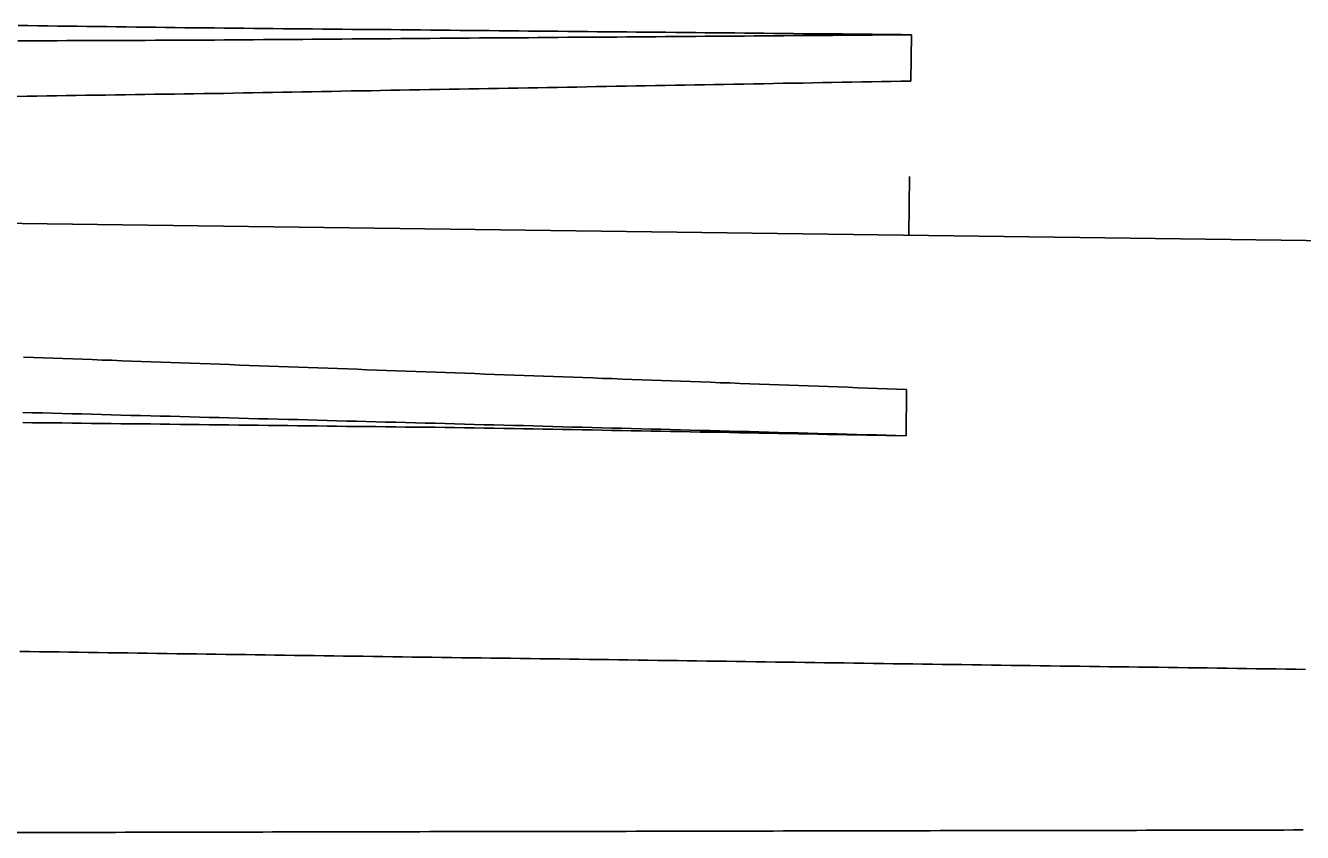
# Model space of a CAD drawing. Extents: x 2145147 to 2158018, y 137519 to 148068.
# Drawn here: x 2155613.8 to 2155743.9, y 142857.2 to 142939.4 of the extents above; entities that cross this region are included whole.
import ezdxf

# ---------------------------------------------------------------- set-up
doc = ezdxf.new("R2010")
doc.units = 0
doc.layers.add('EX_Align_1', color=7, linetype='Continuous')
doc.layers.add('PR_Phasing_Pavement_1', color=7, linetype='Continuous')

msp = doc.modelspace()

# ---------------------------------------------------------------- linework, layer by layer
at = {"layer": 'EX_Align_1'}
msp.add_line((2155478.49, 142920.99), (2156218.29, 142911.22), dxfattribs=at)
msp.add_lwpolyline([(2155703.89, 142924.02), (2155703.82, 142918.02)], dxfattribs=at)
at = {"layer": 'PR_Phasing_Pavement_1'}
for p, q in [((2155704.09, 142938.46), (2155704.03, 142933.73)), ((2155703.55, 142897.59), (2155703.61, 142902.31))]:
    msp.add_line(p, q, dxfattribs=at)
for points in [[(2155613.07, 142937.84), (2155614.07, 142937.84), (2155615.07, 142937.84), (2155616.07, 142937.85), (2155617.07, 142937.85), (2155618.07, 142937.86), (2155619.07, 142937.86), (2155620.08, 142937.87), (2155621.08, 142937.87), (2155622.08, 142937.87), (2155623.08, 142937.88), (2155624.08, 142937.88), (2155625.08, 142937.89), (2155626.08, 142937.89), (2155627.08, 142937.9), (2155628.08, 142937.9), (2155629.08, 142937.9), (2155630.08, 142937.91), (2155631.08, 142937.91), (2155632.08, 142937.92), (2155633.08, 142937.92), (2155634.08, 142937.93), (2155635.08, 142937.94), (2155636.08, 142937.95), (2155637.08, 142937.95), (2155638.08, 142937.96), (2155639.08, 142937.97), (2155640.08, 142937.98), (2155641.08, 142937.98), (2155642.08, 142937.99), (2155643.08, 142938), (2155644.08, 142938.01), (2155645.08, 142938.01), (2155646.08, 142938.02), (2155647.08, 142938.03), (2155648.08, 142938.04), (2155649.08, 142938.04), (2155650.08, 142938.05), (2155651.08, 142938.06), (2155652.08, 142938.07), (2155653.08, 142938.07), (2155654.08, 142938.08), (2155655.08, 142938.09), (2155656.08, 142938.1), (2155657.08, 142938.1), (2155658.08, 142938.11), (2155659.08, 142938.12), (2155660.08, 142938.13), (2155661.08, 142938.13), (2155662.08, 142938.14), (2155663.08, 142938.15), (2155664.08, 142938.16), (2155665.08, 142938.16), (2155666.08, 142938.17), (2155667.08, 142938.18), (2155668.08, 142938.19), (2155669.08, 142938.2), (2155670.08, 142938.2), (2155671.08, 142938.21), (2155672.08, 142938.22), (2155673.08, 142938.23), (2155674.08, 142938.23), (2155675.08, 142938.24), (2155676.08, 142938.25), (2155677.09, 142938.26), (2155678.09, 142938.26), (2155679.09, 142938.27), (2155680.09, 142938.28), (2155681.09, 142938.29), (2155682.09, 142938.29), (2155683.09, 142938.3), (2155684.09, 142938.31), (2155685.09, 142938.32), (2155686.09, 142938.32), (2155687.09, 142938.33), (2155688.09, 142938.34), (2155689.09, 142938.35), (2155690.09, 142938.35), (2155691.09, 142938.36), (2155692.09, 142938.37), (2155693.09, 142938.38), (2155694.09, 142938.38), (2155695.09, 142938.39), (2155696.09, 142938.4), (2155697.09, 142938.41), (2155698.09, 142938.41), (2155699.09, 142938.42), (2155700.09, 142938.43), (2155701.09, 142938.44), (2155702.09, 142938.44), (2155703.09, 142938.45), (2155704.09, 142938.45)], [(2155613.09, 142939.4), (2155614.09, 142939.39), (2155615.09, 142939.38), (2155616.09, 142939.36), (2155617.09, 142939.35), (2155618.09, 142939.34), (2155619.09, 142939.32), (2155620.09, 142939.31), (2155621.09, 142939.3), (2155622.09, 142939.29), (2155623.09, 142939.27), (2155624.09, 142939.26), (2155625.09, 142939.25), (2155626.09, 142939.24), (2155627.09, 142939.22), (2155628.09, 142939.21), (2155629.09, 142939.2), (2155630.09, 142939.18), (2155631.09, 142939.17), (2155632.09, 142939.16), (2155633.09, 142939.15), (2155634.09, 142939.14), (2155635.09, 142939.13), (2155636.09, 142939.12), (2155637.09, 142939.11), (2155638.09, 142939.1), (2155639.09, 142939.09), (2155640.09, 142939.08), (2155641.09, 142939.07), (2155642.09, 142939.06), (2155643.09, 142939.05), (2155644.09, 142939.04), (2155645.09, 142939.03), (2155646.09, 142939.02), (2155647.09, 142939.01), (2155648.09, 142939), (2155649.09, 142938.99), (2155650.09, 142938.98), (2155651.09, 142938.98), (2155652.09, 142938.97), (2155653.09, 142938.96), (2155654.09, 142938.95), (2155655.09, 142938.94), (2155656.09, 142938.93), (2155657.09, 142938.92), (2155658.09, 142938.91), (2155659.09, 142938.9), (2155660.09, 142938.89), (2155661.09, 142938.88), (2155662.09, 142938.87), (2155663.09, 142938.86), (2155664.09, 142938.85), (2155665.09, 142938.84), (2155666.09, 142938.83), (2155667.09, 142938.82), (2155668.09, 142938.81), (2155669.09, 142938.8), (2155670.09, 142938.79), (2155671.09, 142938.78), (2155672.09, 142938.77), (2155673.09, 142938.77), (2155674.09, 142938.76), (2155675.09, 142938.75), (2155676.09, 142938.74), (2155677.09, 142938.73), (2155678.09, 142938.72), (2155679.09, 142938.71), (2155680.09, 142938.7), (2155681.09, 142938.69), (2155682.09, 142938.68), (2155683.09, 142938.67), (2155684.09, 142938.66), (2155685.09, 142938.65), (2155686.09, 142938.64), (2155687.09, 142938.63), (2155688.09, 142938.62), (2155689.09, 142938.61), (2155690.09, 142938.6), (2155691.09, 142938.59), (2155692.09, 142938.58), (2155693.09, 142938.57), (2155694.09, 142938.56), (2155695.09, 142938.55), (2155696.09, 142938.55), (2155697.09, 142938.54), (2155698.09, 142938.53), (2155699.09, 142938.52), (2155700.09, 142938.51), (2155701.09, 142938.5), (2155702.09, 142938.49), (2155703.09, 142938.47), (2155704.09, 142938.46)], [(2155613, 142932.18), (2155614, 142932.2), (2155615, 142932.21), (2155616, 142932.23), (2155617, 142932.24), (2155618, 142932.26), (2155619, 142932.27), (2155620, 142932.29), (2155621, 142932.3), (2155622, 142932.32), (2155623, 142932.33), (2155624, 142932.34), (2155625, 142932.36), (2155626, 142932.37), (2155627, 142932.39), (2155628, 142932.4), (2155629, 142932.42), (2155630, 142932.43), (2155631, 142932.45), (2155632, 142932.46), (2155633, 142932.48), (2155634.01, 142932.49), (2155635.01, 142932.51), (2155636.01, 142932.53), (2155637.01, 142932.55), (2155638.01, 142932.57), (2155639.01, 142932.58), (2155640.01, 142932.6), (2155641.01, 142932.62), (2155642.01, 142932.64), (2155643.01, 142932.65), (2155644.01, 142932.67), (2155645.01, 142932.69), (2155646.01, 142932.71), (2155647.01, 142932.73), (2155648.01, 142932.74), (2155649.01, 142932.76), (2155650.01, 142932.78), (2155651.01, 142932.8), (2155652.01, 142932.81), (2155653.01, 142932.83), (2155654.01, 142932.85), (2155655.01, 142932.87), (2155656.01, 142932.89), (2155657.01, 142932.9), (2155658.01, 142932.92), (2155659.01, 142932.94), (2155660.01, 142932.96), (2155661.01, 142932.97), (2155662.01, 142932.99), (2155663.01, 142933.01), (2155664.01, 142933.03), (2155665.02, 142933.05), (2155666.02, 142933.06), (2155667.02, 142933.08), (2155668.02, 142933.1), (2155669.02, 142933.12), (2155670.02, 142933.13), (2155671.02, 142933.15), (2155672.02, 142933.17), (2155673.02, 142933.19), (2155674.02, 142933.21), (2155675.02, 142933.22), (2155676.02, 142933.24), (2155677.02, 142933.26), (2155678.02, 142933.28), (2155679.02, 142933.29), (2155680.02, 142933.31), (2155681.02, 142933.33), (2155682.02, 142933.35), (2155683.02, 142933.37), (2155684.02, 142933.38), (2155685.02, 142933.4), (2155686.02, 142933.42), (2155687.02, 142933.44), (2155688.02, 142933.46), (2155689.02, 142933.47), (2155690.02, 142933.49), (2155691.02, 142933.51), (2155692.02, 142933.53), (2155693.02, 142933.54), (2155694.02, 142933.56), (2155695.02, 142933.58), (2155696.03, 142933.6), (2155697.03, 142933.62), (2155698.03, 142933.63), (2155699.03, 142933.65), (2155700.03, 142933.67), (2155701.03, 142933.69), (2155702.03, 142933.7), (2155703.03, 142933.72), (2155704.03, 142933.73)], [(2155613.65, 142905.61), (2155614.65, 142905.57), (2155615.65, 142905.53), (2155616.65, 142905.5), (2155617.65, 142905.46), (2155618.65, 142905.42), (2155619.65, 142905.39), (2155620.65, 142905.35), (2155621.65, 142905.31), (2155622.64, 142905.28), (2155623.64, 142905.24), (2155624.64, 142905.2), (2155625.64, 142905.17), (2155626.64, 142905.13), (2155627.64, 142905.09), (2155628.64, 142905.06), (2155629.64, 142905.02), (2155630.64, 142904.98), (2155631.64, 142904.95), (2155632.64, 142904.91), (2155633.64, 142904.87), (2155634.64, 142904.84), (2155635.64, 142904.8), (2155636.64, 142904.76), (2155637.64, 142904.73), (2155638.64, 142904.69), (2155639.64, 142904.65), (2155640.64, 142904.62), (2155641.64, 142904.58), (2155642.64, 142904.54), (2155643.64, 142904.51), (2155644.64, 142904.47), (2155645.64, 142904.43), (2155646.64, 142904.4), (2155647.63, 142904.36), (2155648.63, 142904.32), (2155649.63, 142904.29), (2155650.63, 142904.25), (2155651.63, 142904.21), (2155652.63, 142904.18), (2155653.63, 142904.14), (2155654.63, 142904.1), (2155655.63, 142904.07), (2155656.63, 142904.03), (2155657.63, 142903.99), (2155658.63, 142903.96), (2155659.63, 142903.92), (2155660.63, 142903.88), (2155661.63, 142903.85), (2155662.63, 142903.81), (2155663.63, 142903.77), (2155664.63, 142903.74), (2155665.63, 142903.7), (2155666.63, 142903.66), (2155667.63, 142903.63), (2155668.63, 142903.59), (2155669.63, 142903.55), (2155670.63, 142903.52), (2155671.63, 142903.48), (2155672.62, 142903.44), (2155673.62, 142903.41), (2155674.62, 142903.37), (2155675.62, 142903.33), (2155676.62, 142903.3), (2155677.62, 142903.26), (2155678.62, 142903.22), (2155679.62, 142903.19), (2155680.62, 142903.15), (2155681.62, 142903.11), (2155682.62, 142903.08), (2155683.62, 142903.04), (2155684.62, 142903), (2155685.62, 142902.97), (2155686.62, 142902.93), (2155687.62, 142902.89), (2155688.62, 142902.86), (2155689.62, 142902.82), (2155690.62, 142902.78), (2155691.62, 142902.75), (2155692.62, 142902.71), (2155693.62, 142902.67), (2155694.62, 142902.64), (2155695.62, 142902.6), (2155696.62, 142902.56), (2155697.61, 142902.53), (2155698.61, 142902.49), (2155699.61, 142902.45), (2155700.61, 142902.42), (2155701.61, 142902.38), (2155702.61, 142902.34), (2155703.61, 142902.31)], [(2155613.57, 142899.97), (2155614.57, 142899.94), (2155615.57, 142899.91), (2155616.57, 142899.89), (2155617.57, 142899.86), (2155618.57, 142899.83), (2155619.57, 142899.81), (2155620.57, 142899.78), (2155621.57, 142899.75), (2155622.57, 142899.73), (2155623.57, 142899.7), (2155624.57, 142899.67), (2155625.57, 142899.65), (2155626.57, 142899.62), (2155627.57, 142899.6), (2155628.57, 142899.57), (2155629.57, 142899.54), (2155630.57, 142899.52), (2155631.57, 142899.49), (2155632.57, 142899.46), (2155633.57, 142899.44), (2155634.57, 142899.41), (2155635.57, 142899.38), (2155636.57, 142899.36), (2155637.57, 142899.33), (2155638.57, 142899.3), (2155639.57, 142899.28), (2155640.57, 142899.25), (2155641.57, 142899.23), (2155642.57, 142899.2), (2155643.57, 142899.17), (2155644.57, 142899.15), (2155645.57, 142899.12), (2155646.57, 142899.09), (2155647.56, 142899.07), (2155648.56, 142899.04), (2155649.56, 142899.01), (2155650.56, 142898.99), (2155651.56, 142898.96), (2155652.56, 142898.93), (2155653.56, 142898.91), (2155654.56, 142898.88), (2155655.56, 142898.86), (2155656.56, 142898.83), (2155657.56, 142898.8), (2155658.56, 142898.78), (2155659.56, 142898.75), (2155660.56, 142898.72), (2155661.56, 142898.7), (2155662.56, 142898.67), (2155663.56, 142898.64), (2155664.56, 142898.62), (2155665.56, 142898.59), (2155666.56, 142898.56), (2155667.56, 142898.54), (2155668.56, 142898.51), (2155669.56, 142898.48), (2155670.56, 142898.46), (2155671.56, 142898.43), (2155672.56, 142898.41), (2155673.56, 142898.38), (2155674.56, 142898.35), (2155675.56, 142898.33), (2155676.56, 142898.3), (2155677.56, 142898.27), (2155678.56, 142898.25), (2155679.56, 142898.22), (2155680.56, 142898.19), (2155681.56, 142898.17), (2155682.56, 142898.14), (2155683.56, 142898.11), (2155684.56, 142898.09), (2155685.55, 142898.06), (2155686.55, 142898.04), (2155687.55, 142898.01), (2155688.55, 142897.98), (2155689.55, 142897.96), (2155690.55, 142897.93), (2155691.55, 142897.9), (2155692.55, 142897.88), (2155693.55, 142897.85), (2155694.55, 142897.82), (2155695.55, 142897.8), (2155696.55, 142897.77), (2155697.55, 142897.74), (2155698.55, 142897.72), (2155699.55, 142897.69), (2155700.55, 142897.67), (2155701.55, 142897.64), (2155702.55, 142897.61), (2155703.55, 142897.59)], [(2155613.56, 142898.94), (2155614.56, 142898.92), (2155615.56, 142898.91), (2155616.56, 142898.9), (2155617.56, 142898.89), (2155618.56, 142898.88), (2155619.56, 142898.87), (2155620.56, 142898.85), (2155621.56, 142898.84), (2155622.56, 142898.83), (2155623.56, 142898.82), (2155624.56, 142898.81), (2155625.56, 142898.8), (2155626.56, 142898.79), (2155627.56, 142898.77), (2155628.56, 142898.76), (2155629.56, 142898.75), (2155630.56, 142898.74), (2155631.56, 142898.73), (2155632.56, 142898.72), (2155633.56, 142898.7), (2155634.56, 142898.69), (2155635.56, 142898.68), (2155636.56, 142898.67), (2155637.56, 142898.66), (2155638.56, 142898.65), (2155639.56, 142898.63), (2155640.56, 142898.62), (2155641.56, 142898.61), (2155642.56, 142898.6), (2155643.56, 142898.59), (2155644.56, 142898.58), (2155645.56, 142898.56), (2155646.56, 142898.55), (2155647.56, 142898.54), (2155648.56, 142898.53), (2155649.56, 142898.52), (2155650.56, 142898.51), (2155651.56, 142898.5), (2155652.56, 142898.48), (2155653.56, 142898.47), (2155654.56, 142898.46), (2155655.56, 142898.45), (2155656.56, 142898.44), (2155657.56, 142898.43), (2155658.56, 142898.41), (2155659.56, 142898.4), (2155660.56, 142898.38), (2155661.56, 142898.36), (2155662.56, 142898.34), (2155663.56, 142898.33), (2155664.56, 142898.31), (2155665.56, 142898.29), (2155666.56, 142898.27), (2155667.56, 142898.25), (2155668.56, 142898.23), (2155669.56, 142898.22), (2155670.56, 142898.2), (2155671.56, 142898.18), (2155672.55, 142898.16), (2155673.55, 142898.14), (2155674.55, 142898.12), (2155675.55, 142898.1), (2155676.55, 142898.09), (2155677.55, 142898.07), (2155678.55, 142898.05), (2155679.55, 142898.03), (2155680.55, 142898.01), (2155681.55, 142897.99), (2155682.55, 142897.97), (2155683.55, 142897.96), (2155684.55, 142897.94), (2155685.55, 142897.92), (2155686.55, 142897.9), (2155687.55, 142897.88), (2155688.55, 142897.86), (2155689.55, 142897.85), (2155690.55, 142897.83), (2155691.55, 142897.81), (2155692.55, 142897.79), (2155693.55, 142897.77), (2155694.55, 142897.75), (2155695.55, 142897.73), (2155696.55, 142897.72), (2155697.55, 142897.7), (2155698.55, 142897.68), (2155699.55, 142897.66), (2155700.55, 142897.64), (2155701.55, 142897.62), (2155702.55, 142897.6), (2155703.55, 142897.59)], [(2155613.25, 142875.6), (2155614.25, 142875.59), (2155615.25, 142875.57), (2155616.25, 142875.56), (2155617.25, 142875.55), (2155618.25, 142875.53), (2155619.25, 142875.52), (2155620.25, 142875.5), (2155621.25, 142875.49), (2155622.25, 142875.48), (2155623.25, 142875.46), (2155624.25, 142875.45), (2155625.25, 142875.44), (2155626.25, 142875.42), (2155627.25, 142875.41), (2155628.25, 142875.39), (2155629.25, 142875.38), (2155630.25, 142875.37), (2155631.25, 142875.35), (2155632.25, 142875.34), (2155633.25, 142875.32), (2155634.25, 142875.31), (2155635.25, 142875.3), (2155636.25, 142875.28), (2155637.25, 142875.27), (2155638.25, 142875.25), (2155639.25, 142875.24), (2155640.25, 142875.23), (2155641.25, 142875.21), (2155642.25, 142875.2), (2155643.25, 142875.18), (2155644.25, 142875.17), (2155645.25, 142875.16), (2155646.25, 142875.14), (2155647.25, 142875.13), (2155648.25, 142875.11), (2155649.25, 142875.1), (2155650.25, 142875.09), (2155651.25, 142875.07), (2155652.25, 142875.06), (2155653.25, 142875.04), (2155654.25, 142875.03), (2155655.25, 142875.02), (2155656.25, 142875), (2155657.25, 142874.99), (2155658.25, 142874.97), (2155659.25, 142874.96), (2155660.25, 142874.95), (2155661.25, 142874.93), (2155662.25, 142874.92), (2155663.25, 142874.91), (2155664.25, 142874.89), (2155665.25, 142874.88), (2155666.25, 142874.86), (2155667.25, 142874.85), (2155668.25, 142874.84), (2155669.25, 142874.82), (2155670.25, 142874.81), (2155671.25, 142874.79), (2155672.25, 142874.78), (2155673.25, 142874.77), (2155674.25, 142874.75), (2155675.25, 142874.74), (2155676.25, 142874.72), (2155677.25, 142874.71), (2155678.25, 142874.7), (2155679.25, 142874.68), (2155680.25, 142874.67), (2155681.25, 142874.65), (2155682.25, 142874.64), (2155683.25, 142874.63), (2155684.24, 142874.61), (2155685.24, 142874.6), (2155686.24, 142874.58), (2155687.24, 142874.57), (2155688.24, 142874.56), (2155689.24, 142874.54), (2155690.24, 142874.53), (2155691.24, 142874.51), (2155692.24, 142874.5), (2155693.24, 142874.49), (2155694.24, 142874.47), (2155695.24, 142874.46), (2155696.24, 142874.45), (2155697.24, 142874.43), (2155698.24, 142874.42), (2155699.24, 142874.4), (2155700.24, 142874.39), (2155701.24, 142874.38), (2155702.24, 142874.36), (2155703.24, 142874.35), (2155704.24, 142874.33), (2155705.24, 142874.32), (2155706.24, 142874.31), (2155707.24, 142874.29), (2155708.24, 142874.28), (2155709.24, 142874.26), (2155710.24, 142874.25), (2155711.24, 142874.24), (2155712.24, 142874.22), (2155713.24, 142874.21), (2155714.24, 142874.19), (2155715.24, 142874.18), (2155716.24, 142874.17), (2155717.24, 142874.15), (2155718.24, 142874.14), (2155719.24, 142874.12), (2155720.24, 142874.11), (2155721.24, 142874.1), (2155722.24, 142874.08), (2155723.24, 142874.07), (2155724.24, 142874.05), (2155725.24, 142874.04), (2155726.24, 142874.03), (2155727.24, 142874.01), (2155728.24, 142874), (2155729.24, 142873.99), (2155730.24, 142873.97), (2155731.24, 142873.96), (2155732.24, 142873.94), (2155733.24, 142873.93), (2155734.24, 142873.92), (2155735.24, 142873.9), (2155736.24, 142873.89), (2155737.24, 142873.87), (2155738.24, 142873.86), (2155739.24, 142873.85), (2155740.24, 142873.83), (2155741.24, 142873.82), (2155742.24, 142873.8), (2155743.24, 142873.79), (2155744.24, 142873.78)], [(2155613.01, 142857.16), (2155614.01, 142857.16), (2155615.01, 142857.16), (2155616.01, 142857.16), (2155617.01, 142857.16), (2155618.01, 142857.17), (2155619.01, 142857.17), (2155620.01, 142857.17), (2155621.01, 142857.17), (2155622.01, 142857.17), (2155623.01, 142857.17), (2155624.01, 142857.18), (2155625.01, 142857.18), (2155626.01, 142857.18), (2155627.01, 142857.18), (2155628.01, 142857.18), (2155629.01, 142857.19), (2155630.01, 142857.19), (2155631.01, 142857.19), (2155632.01, 142857.19), (2155633.01, 142857.19), (2155634.01, 142857.2), (2155635.01, 142857.2), (2155636.01, 142857.2), (2155637.01, 142857.2), (2155638.01, 142857.2), (2155639.01, 142857.21), (2155640.01, 142857.21), (2155641.01, 142857.21), (2155642.01, 142857.21), (2155643.01, 142857.21), (2155644.01, 142857.22), (2155645.01, 142857.22), (2155646.01, 142857.22), (2155647.01, 142857.22), (2155648.01, 142857.22), (2155649.01, 142857.22), (2155650.01, 142857.23), (2155651.01, 142857.23), (2155652.01, 142857.23), (2155653.01, 142857.23), (2155654.01, 142857.23), (2155655.01, 142857.24), (2155656.01, 142857.24), (2155657.01, 142857.24), (2155658.01, 142857.24), (2155659.01, 142857.24), (2155660.01, 142857.25), (2155661.01, 142857.25), (2155662.01, 142857.25), (2155663.01, 142857.25), (2155664.01, 142857.25), (2155665.01, 142857.26), (2155666.01, 142857.26), (2155667.01, 142857.26), (2155668.01, 142857.26), (2155669.01, 142857.26), (2155670.01, 142857.27), (2155671.01, 142857.27), (2155672.01, 142857.27), (2155673.01, 142857.27), (2155674.02, 142857.27), (2155675.02, 142857.27), (2155676.02, 142857.28), (2155677.02, 142857.28), (2155678.02, 142857.28), (2155679.02, 142857.28), (2155680.02, 142857.28), (2155681.02, 142857.29), (2155682.02, 142857.29), (2155683.02, 142857.29), (2155684.02, 142857.29), (2155685.02, 142857.29), (2155686.02, 142857.3), (2155687.02, 142857.3), (2155688.02, 142857.3), (2155689.02, 142857.3), (2155690.02, 142857.3), (2155691.02, 142857.31), (2155692.02, 142857.31), (2155693.02, 142857.31), (2155694.02, 142857.31), (2155695.02, 142857.31), (2155696.02, 142857.32), (2155697.02, 142857.32), (2155698.02, 142857.32), (2155699.02, 142857.32), (2155700.02, 142857.32), (2155701.02, 142857.32), (2155702.02, 142857.33), (2155703.02, 142857.33), (2155704.02, 142857.33), (2155705.02, 142857.33), (2155706.02, 142857.33), (2155707.02, 142857.34), (2155708.02, 142857.34), (2155709.02, 142857.34), (2155710.02, 142857.34), (2155711.02, 142857.34), (2155712.02, 142857.35), (2155713.02, 142857.35), (2155714.02, 142857.35), (2155715.02, 142857.35), (2155716.02, 142857.35), (2155717.02, 142857.36), (2155718.02, 142857.36), (2155719.02, 142857.36), (2155720.02, 142857.36), (2155721.02, 142857.36), (2155722.02, 142857.37), (2155723.02, 142857.37), (2155724.02, 142857.37), (2155725.02, 142857.37), (2155726.02, 142857.37), (2155727.02, 142857.37), (2155728.02, 142857.38), (2155729.02, 142857.38), (2155730.02, 142857.38), (2155731.02, 142857.38), (2155732.02, 142857.38), (2155733.02, 142857.39), (2155734.02, 142857.39), (2155735.02, 142857.39), (2155736.02, 142857.39), (2155737.02, 142857.39), (2155738.02, 142857.4), (2155739.02, 142857.4), (2155740.02, 142857.4), (2155741.02, 142857.4), (2155742.02, 142857.4), (2155743.02, 142857.41), (2155744.02, 142857.41)]]:
    msp.add_lwpolyline(points, dxfattribs=at)

doc.saveas('drawing.dxf')
